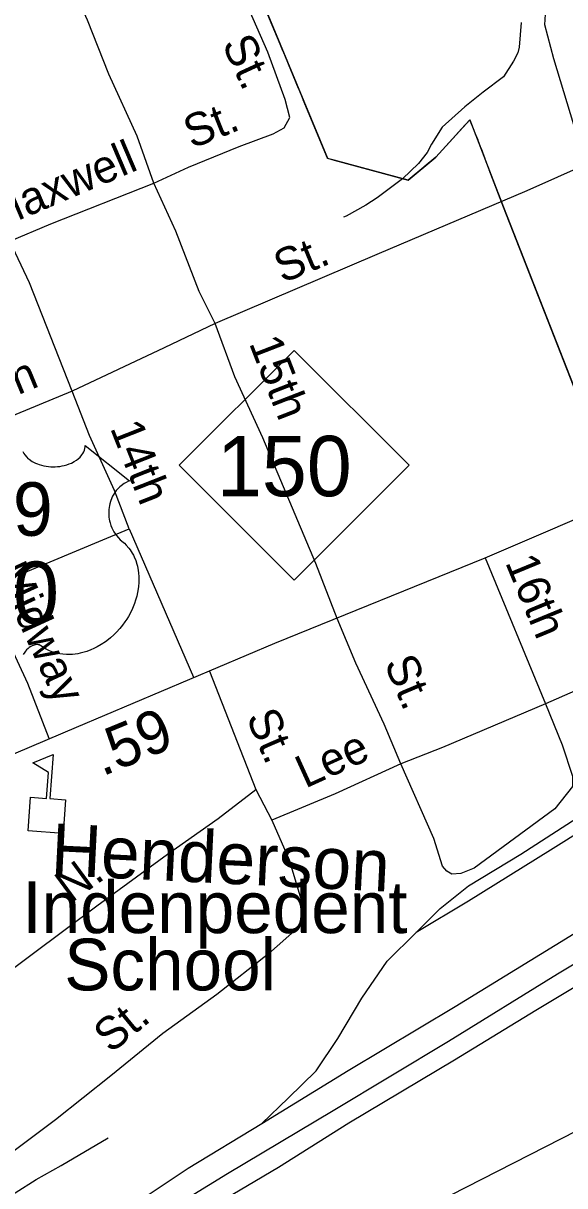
# Model space of a CAD drawing. Extents: x 1473865 to 1648260, y 639067 to 773536.
# Drawn here: x 1568001 to 1569570, y 703909 to 707279 of the extents above; entities that cross this region are included whole.
import ezdxf

# ---------------------------------------------------------------- set-up
doc = ezdxf.new("R2010")
doc.units = 0
for name, color, linetype in [('Exist Boundary Political City Limit New', 7, 'Continuous'), ('Exist Cultural Educational Facility High CELL', 7, 'Continuous'), ('Exist Cultural Educational Facility High Label', 7, 'Continuous'), ('Exist Hydrographic Misc Water Feature', 7, 'Continuous'), ('Exist Railroad Mainline', 7, 'Continuous'), ('Exist Railroad Siding', 7, 'Continuous'), ('Exist Road Non-System Type 51', 7, 'Continuous'), ('Exist Road Non-System Type 51 Label', 7, 'Continuous'), ('Exist Road Primary NC Shield CELL', 7, 'Continuous'), ('Exist Road Primary NC Shield Number Label', 7, 'Continuous'), ('Exist Road Primary US Mileage Hundredths English Label', 7, 'Continuous'), ('Exist Road Primary US Shield CELL', 7, 'Continuous'), ('Exist Road Primary US Shield Number Label', 7, 'Continuous'), ('Exist Road Primary US UnDivided 4 Lane Attributed', 7, 'Continuous'), ('Exist Road Secondary Type 51 Attributed', 7, 'Continuous'), ('Map Preparation Boundary City Limit Buffer Line', 7, 'Continuous')]:
    doc.layers.add(name, color=color, linetype=linetype)

msp = doc.modelspace()

# ---------------------------------------------------------------- linework, layer by layer
at = {"layer": 'Exist Boundary Political City Limit New'}
msp.add_line((1569294.6, 706998.9), (1569294.6, 706998.9), dxfattribs=at)
for points in [[(1568552.9, 707681.2), (1568745.5, 707218.1), (1568882.2, 706888.1), (1568901.6, 706882.2), (1569116.4, 706823.7), (1569196.8, 706890.7), (1569295.2, 706999.4), (1569392, 706745.8), (1569834.8, 705617.5), (1570136.8, 704858.8)], [(1569294.6, 706998.9), (1569270.9, 706972.6), (1569254.5, 706954.5), (1569196.8, 706890.7), (1569162.8, 706862.5), (1569162, 706861.9), (1569116.4, 706823.7), (1568901.6, 706882.2), (1568883, 706887.3), (1568882.2, 706888.1), (1568812.4, 707057.4), (1568812, 707058.2), (1568799.1, 707089.1), (1568798.8, 707090), (1568754, 707197.8), (1568753.6, 707198.6), (1568745.5, 707218.1), (1568687, 707359.6)], [(1569305.4, 706973.4), (1569295.2, 706999.4), (1569294.6, 706998.9)], [(1569351.1, 706854.3), (1569350.8, 706855.2), (1569349.1, 706859.2), (1569348.9, 706860.1), (1569339.5, 706885.1), (1569339.1, 706885.9), (1569328.2, 706915.1), (1569327.9, 706915.9), (1569319, 706938.8), (1569318.6, 706939.7), (1569313.9, 706951.6), (1569313.5, 706952.5), (1569305.8, 706972.5), (1569305.4, 706973.4)], [(1569826.2, 705638.6), (1569392, 706745.8), (1569351.1, 706854.3)]]:
    msp.add_lwpolyline(points, dxfattribs=at)
at = {"layer": 'Exist Cultural Educational Facility High CELL'}
msp.add_lwpolyline([(1568015.3, 704938.2), (1568022.8, 705035.8), (1568068.7, 705032.3), (1568074.4, 705107.2), (1568029.4, 705134.9), (1568088.1, 705159.7), (1568078.2, 705031.6), (1568124.1, 705028), (1568116.6, 704930.4)], close=True, dxfattribs=at)
at = {"layer": 'Exist Hydrographic Misc Water Feature'}
msp.add_lwpolyline([(1569443.4, 707281.3), (1569437.8, 707209.2), (1569433.6, 707192.9), (1569421, 707169.3), (1569392, 707124), (1569333, 707079.2), (1569280.1, 707036.8), (1569214.9, 706977.4), (1569183.7, 706928.7), (1569171.1, 706904.4), (1569146.5, 706872.9), (1569099.4, 706827.9), (1569026.2, 706772.8), (1568993.6, 706752.1), (1568936.9, 706719.6), (1568928.9, 706716.5)], dxfattribs=at)
at = {"layer": 'Exist Railroad Mainline'}
msp.add_lwpolyline([(1568122, 703659.7), (1568317.3, 703775.8), (1568593, 703945.1), (1568898.9, 704128), (1569232.9, 704328.8), (1569548.8, 704523.7), (1569880.8, 704722.5), (1570184.8, 704913.6), (1570472.6, 705084.7), (1570798.6, 705285.6), (1571104.4, 705468.5), (1571410.3, 705655.7), (1571704, 705828.8), (1572044.1, 706035.4), (1573072.3, 706662.4)], dxfattribs=at)
at = {"layer": 'Exist Railroad Siding'}
for points in [[(1568692.4, 704090.2), (1568942, 704243.6), (1569251.9, 704428.7), (1569571.8, 704625.5), (1569865.6, 704806.6), (1570111.2, 704956.4), (1570411, 705139.4), (1570662.5, 705295), (1570928.2, 705454.3), (1571314.6, 705688.6), (1571658.7, 705897.2), (1571998.8, 706099.8), (1572306.5, 706286.9), (1572588.5, 706466), (1572709.1, 706534.8), (1572773.4, 706564.4), (1572857.8, 706601.5), (1572968.2, 706642.3), (1573072.3, 706662.4)], [(1567763.9, 703443.2), (1567876.1, 703464), (1568030.9, 703534.5), (1568193.9, 703630.8), (1568471.5, 703804.1), (1568741.1, 703963.4), (1568944.3, 704091.3), (1569250.2, 704274.4), (1569485.6, 704417.9), (1569678.8, 704534.1), (1569884, 704656), (1570091.3, 704783.9), (1570316.8, 704923.8), (1570538.2, 705063.6), (1570707.3, 705163.8), (1570906.4, 705283.9), (1571143.7, 705423.5), (1571349.1, 705545.4), (1571542.2, 705663.6), (1571669, 705742.3), (1571811.8, 705828.8)], [(1569139.8, 704643.8), (1569208.4, 704713.1), (1569291.2, 704778.4), (1569442.1, 704870.8), (1569635.3, 704995), (1569768.1, 705077.7), (1569854.6, 705118.8), (1569930.9, 705152.1), (1570055.5, 705202.8)], [(1570055.5, 705202.8), (1569898.6, 705108.3), (1569735.5, 705012), (1569528.2, 704882.1), (1569290.7, 704734.4), (1569139.8, 704643.8)], [(1568692.4, 704090.2), (1568769.1, 704163.5), (1568850, 704242.7), (1568912.9, 704336.1), (1568981.9, 704453.3), (1569055.1, 704560.7), (1569139.8, 704643.8)], [(1568122, 703659.7), (1568233.2, 703772.7), (1568346.2, 703871.5), (1568479.1, 703960.2), (1568692.4, 704090.2)], [(1567584.6, 703327), (1567665.5, 703418.2), (1567738.5, 703513.4), (1567797.5, 703600.8), (1567836.3, 703700.5), (1567885.2, 703784.2), (1567923.6, 703831.6), (1567949.9, 703863.5), (1567978.2, 703889.1), (1568038.6, 703927.1), (1568111, 703967.9), (1568247.7, 704048.6)]]:
    msp.add_lwpolyline(points, dxfattribs=at)
at = {"layer": 'Exist Road Non-System Type 51'}
for p, q in [((1567897.4, 705641.6), (1568307.9, 705814)), ((1568307.9, 705814), (1568494.2, 705383.4)), ((1569339.3, 705729.9), (1569514.4, 705306)), ((1568540.4, 705400.7), (1568675.2, 705058)), ((1568675.2, 705058), (1568721.6, 704969))]:
    msp.add_line(p, q, dxfattribs=at)
for points in [[(1569637.9, 706872.2), (1569605.5, 706952.6), (1569538.4, 707175.6), (1569511.8, 707274), (1569513.6, 707305.6), (1569522.8, 707353.8), (1569674.7, 707804), (1569758.3, 708064.8), (1569833, 708278), (1569860.2, 708365.7), (1569882.7, 708401.3), (1569955.3, 708440.4), (1570191, 708555.1)], [(1568379.1, 706815.5), (1568479.7, 706862.1), (1568626.6, 706922.1), (1568725.2, 706958.8), (1568757.4, 706976.3), (1568773.8, 707006), (1568760.4, 707058.3), (1568710.2, 707195), (1568525.8, 707615.7), (1568542.2, 707655.4), (1568598.9, 707710.7), (1568665.4, 707739.7), (1568704.1, 707783.2), (1568724.7, 707835), (1568711.3, 707883.3), (1568683.5, 707905.7)], [(1568379.1, 706815.5), (1568330.9, 706952.1), (1568249.1, 707131.3), (1568187.2, 707288.2), (1568123.1, 707431.2)], [(1569637.9, 706872.2), (1569460, 706793.3), (1569025.3, 706608.5), (1568557, 706408.6)], [(1567962.5, 706647), (1568081.4, 706697.4), (1568379.1, 706815.5)], [(1568557, 706408.6), (1568511.1, 706501.5), (1568443.2, 706676.5), (1568379.1, 706815.5)], [(1568143, 706212.3), (1568019.1, 706526.2), (1567962.5, 706647)], [(1568557, 706408.6), (1568409.3, 706338.1), (1568143, 706212.3)], [(1568910.7, 705553.7), (1568848.7, 705712.6), (1568695.4, 706076.9), (1568613.7, 706254.1), (1568557, 706408.6)], [(1568143, 706212.3), (1567472.9, 705935.6), (1567390.5, 705896.6), (1567319.9, 705859.6), (1567241.2, 705808.6)], [(1568307.9, 705814), (1568265.3, 705924.7), (1568193.3, 706083.7), (1568143, 706212.3)], [(1567897.4, 705641.6), (1567935.8, 705535), (1568013.7, 705365.9), (1568075.7, 705207)], [(1569094.9, 705132), (1569047, 705247), (1568964.3, 705424.6), (1568910.7, 705553.7)], [(1569933.8, 705486), (1569881.4, 705467.9), (1569514.4, 705306)], [(1569514.4, 705306), (1569215.7, 705179.8), (1569094.9, 705132)], [(1569514.4, 705306), (1569562, 705187.2), (1569592.4, 705096.5), (1569591.8, 705066.5), (1569540.6, 705001.5), (1569307.2, 704829.9), (1569268.9, 704814.5), (1569242.9, 704813), (1569227.8, 704821.7), (1569215.3, 704835.6), (1569190.7, 704916.1), (1569094.9, 705132)], [(1569094.9, 705132), (1568905, 705045.6), (1568721.6, 704969)], [(1567835, 704437.9), (1568214.5, 704720.8), (1568419.4, 704870.9), (1568565.6, 704974), (1568675.2, 705058)], [(1568721.6, 704969), (1568771.5, 704854.2), (1568805.2, 704741.4), (1568814.4, 704689.2), (1568795.7, 704655.6), (1568712.1, 704581.2), (1568561.9, 704464), (1568405.7, 704350.9), (1568255.4, 704227.7), (1568094.9, 704100.9), (1567904.2, 703958.5), (1567829.2, 703913.7)]]:
    msp.add_lwpolyline(points, dxfattribs=at)
at = {"layer": 'Exist Road Primary NC Shield CELL'}
msp.add_lwpolyline([(1568453.1, 705997.7), (1568786.1, 706330.7), (1569119.1, 705997.7), (1568786.1, 705664.7)], close=True, dxfattribs=at)
at = {"layer": 'Exist Road Primary US Shield CELL'}
msp.add_lwpolyline([(1568000, 706037.8), (1568002.7, 706032.3), (1568005.7, 706027.7), (1568011.5, 706021), (1568015, 706017.6), (1568018.3, 706015), (1568027, 706009), (1568037.2, 706003.8), (1568042.3, 706001.6), (1568047.4, 705999.8), (1568054, 705997.8), (1568060.7, 705996.2), (1568067.4, 705995), (1568074.2, 705994.1), (1568081.2, 705993.5), (1568086.9, 705993.4), (1568093.9, 705993.5), (1568100.4, 705993.8), (1568107, 705994.6), (1568114.3, 705995.8), (1568120.1, 705997.1), (1568127.9, 705999.2), (1568134.8, 706001.7), (1568141, 706004.3), (1568149, 706008.5), (1568155.4, 706012.5), (1568160.1, 706016.3), (1568165.8, 706021.5), (1568171.1, 706027.6), (1568174.2, 706032.1), (1568176.4, 706036.8), (1568178.4, 706041.6), (1568179.7, 706046.8), (1568180.3, 706051.3), (1568180.4, 706055.1), (1568309, 705952.7), (1568306, 705951.5), (1568299, 705948.1), (1568293.5, 705944.8), (1568284.6, 705938.6), (1568280.8, 705935.2), (1568277, 705931.6), (1568273.5, 705927.8), (1568270.4, 705924.2), (1568266.7, 705919.1), (1568263.4, 705913.9), (1568260.1, 705908.2), (1568257.7, 705903.3), (1568253.8, 705892.9), (1568251.9, 705886.4), (1568250.7, 705880.8), (1568249.1, 705869.4), (1568248.8, 705863.9), (1568248.8, 705858.5), (1568249.1, 705852.8), (1568249.6, 705847.3), (1568250.6, 705841.6), (1568251.5, 705836.6), (1568253.1, 705830.5), (1568255.4, 705823.3), (1568258.2, 705816.4), (1568264.1, 705805.2), (1568271.6, 705793.8), (1568277, 705787.5), (1568282.3, 705782), (1568290.3, 705775.3), (1568294.6, 705771.5), (1568299.5, 705766.6), (1568307.5, 705757.2), (1568310.8, 705752.8), (1568314.1, 705747.9), (1568317.2, 705742.8), (1568320.2, 705737.3), (1568322.6, 705732.5), (1568327.1, 705721.5), (1568330.4, 705710.8), (1568332, 705705.2), (1568334.4, 705692.5), (1568335.3, 705686.3), (1568336.2, 705674), (1568336.3, 705659.1), (1568335.1, 705645), (1568332.5, 705628.5), (1568330.3, 705618.6), (1568326.9, 705607.1), (1568323.6, 705597.2), (1568317.8, 705582.5), (1568312.6, 705571.9), (1568305.8, 705559.4), (1568301.2, 705551.9), (1568295.8, 705543.8), (1568289, 705534.6), (1568281.1, 705524.7), (1568271.6, 705514.3), (1568263.9, 705506.6), (1568253.9, 705497.6), (1568247.8, 705492.6), (1568239.2, 705486.1), (1568227.3, 705478.2), (1568215.6, 705471.4), (1568205.7, 705466.3), (1568196.9, 705462.5), (1568185.5, 705458.2), (1568166.5, 705453), (1568159.6, 705451.5), (1568151.4, 705450.3), (1568143.7, 705449.5), (1568136.3, 705449.1), (1568126.3, 705449.1), (1568116.3, 705449.8), (1568106.9, 705451.2), (1568097.1, 705453.3), (1568086.8, 705456.3), (1568077.5, 705459.9), (1568068.1, 705464.6), (1568052.2, 705474.6), (1568047.6, 705477), (1568045, 705477.7), (1568038.9, 705478), (1568033.1, 705476.8), (1568027.2, 705474.5), (1568023.6, 705472.6), (1568018.9, 705469.4), (1568015.2, 705466.6), (1568010.8, 705462.4), (1568007.8, 705458.9), (1568005.5, 705456.1), (1568001, 705449.1)], dxfattribs=at)
at = {"layer": 'Exist Road Primary US UnDivided 4 Lane Attributed'}
msp.add_lwpolyline([(1567797.9, 705086.8), (1568156, 705239), (1568729.6, 705482.1), (1569339.3, 705729.9), (1569759.7, 705910.1), (1570623, 706268.5), (1570862.4, 706375.3), (1571069.6, 706458.3), (1571244.9, 706536), (1571341.2, 706568.7), (1571395.2, 706597), (1571775.9, 706754.8), (1572124.2, 706906), (1572267.1, 706976.2), (1572378.3, 707054.8), (1572443.2, 707129.9), (1572532.8, 707256.6), (1572587.8, 707323.9), (1572832.2, 707644.7), (1572922, 707771.6), (1573005.2, 707868.3), (1573068, 707925.5), (1573197.2, 708011.7), (1573302.9, 708074.4)], dxfattribs=at)
at = {"layer": 'Exist Road Secondary Type 51 Attributed'}
msp.add_lwpolyline([(1576034.3, 707890.1), (1574879.9, 707194.8), (1574149.1, 706750.6), (1573868.3, 706563.2), (1573001.7, 706031.7), (1572825.5, 705917), (1572398.4, 705663.1), (1572192.3, 705534.4), (1571754.4, 705265.3), (1571334.1, 705008.1), (1571198.1, 704924), (1570978, 704794), (1570746, 704659.9), (1570539.9, 704551.8), (1570279.9, 704421.7), (1570117.9, 704327.6), (1569785.8, 704161.5), (1569056.5, 703788.5), (1568739.2, 703621.9), (1568496, 703496), (1568193.4, 703337), (1568057.4, 703252.9), (1567947.4, 703180.9)], dxfattribs=at)
at = {"layer": 'Map Preparation Boundary City Limit Buffer Line'}
msp.add_line((1569294.6, 706998.9), (1569294.6, 706998.9), dxfattribs=at)
for points in [[(1568552.9, 707681.2), (1568745.5, 707218.1), (1568882.2, 706888.1), (1568901.6, 706882.2), (1569116.4, 706823.7), (1569196.8, 706890.7), (1569295.2, 706999.4), (1569392, 706745.8), (1569834.8, 705617.5), (1570136.8, 704858.8)], [(1569294.6, 706998.9), (1569270.9, 706972.6), (1569254.5, 706954.5), (1569196.8, 706890.7), (1569162.8, 706862.5), (1569162, 706861.9), (1569116.4, 706823.7), (1568901.6, 706882.2), (1568883, 706887.3), (1568882.2, 706888.1), (1568812.4, 707057.4), (1568812, 707058.2), (1568799.1, 707089.1), (1568798.8, 707090), (1568754, 707197.8), (1568753.6, 707198.6), (1568745.5, 707218.1), (1568687, 707359.6)], [(1569305.4, 706973.4), (1569295.2, 706999.4), (1569294.6, 706998.9)], [(1569351.1, 706854.3), (1569350.8, 706855.2), (1569349.1, 706859.2), (1569348.9, 706860.1), (1569339.5, 706885.1), (1569339.1, 706885.9), (1569328.2, 706915.1), (1569327.9, 706915.9), (1569319, 706938.8), (1569318.6, 706939.7), (1569313.9, 706951.6), (1569313.5, 706952.5), (1569305.8, 706972.5), (1569305.4, 706973.4)], [(1569826.2, 705638.6), (1569392, 706745.8), (1569351.1, 706854.3)]]:
    msp.add_lwpolyline(points, dxfattribs=at)

# ---------------------------------------------------------------- texts
at = {"layer": 'Exist Cultural Educational Facility High Label'}
for s, rotation, p in [('Henderson', 357.1609, (1568079.3, 704810.4)), ('Indenpedent', 0, (1567998.8, 704641.7)), ('School', 0, (1568120.1, 704475.7))]:
    msp.add_text(s, height=150, rotation=rotation, dxfattribs=at).set_placement(p)
at = {"layer": 'Exist Road Non-System Type 51 Label'}
for s, rotation, p in [('St.', 294.8178, (1568575.6, 707219.4)), ('St.', 21.6269, (1568489.5, 706914.5)), ('Maxwell', 23.003, (1567915.7, 706676.4)), ('St.', 22.4409, (1568752.1, 706524.5)), ('15th', 291.1989, (1568654.3, 706352.1)), ('Jackson', 22.4435, (1567620.6, 706049.8)), ('14th', 291.5451, (1568251.9, 706106.2)), ('16th', 292.4433, (1569396.2, 705716.5)), ('Midway', 294.7172, (1567918.5, 705690.3)), ('St.', 292.8243, (1569045.6, 705424.3)), ('St.', 293.4064, (1568645.7, 705267.7)), ('Lee', 24.4736, (1568818.1, 705060.1)), ('N.', 36.2263, (1568139.2, 704726.6)), ('St.', 39.3342, (1568254.8, 704290.9))]:
    msp.add_text(s, height=95, rotation=rotation, dxfattribs=at).set_placement(p)
at = {"layer": 'Exist Road Primary NC Shield Number Label'}
msp.add_text('150', height=175, dxfattribs=at).set_placement((1568562.3, 705908))
at = {"layer": 'Exist Road Primary US Mileage Hundredths English Label'}
msp.add_text('.59', height=125, rotation=22.3648, dxfattribs=at).set_placement((1568230, 705095.1))
at = {"layer": 'Exist Road Primary US Shield Number Label'}
for s, height, p in [('29', 155, (1567856.2, 705793.4)), ('70', 180, (1567837.5, 705538.5))]:
    msp.add_text(s, height=height, dxfattribs=at).set_placement(p)

doc.saveas('drawing.dxf')
